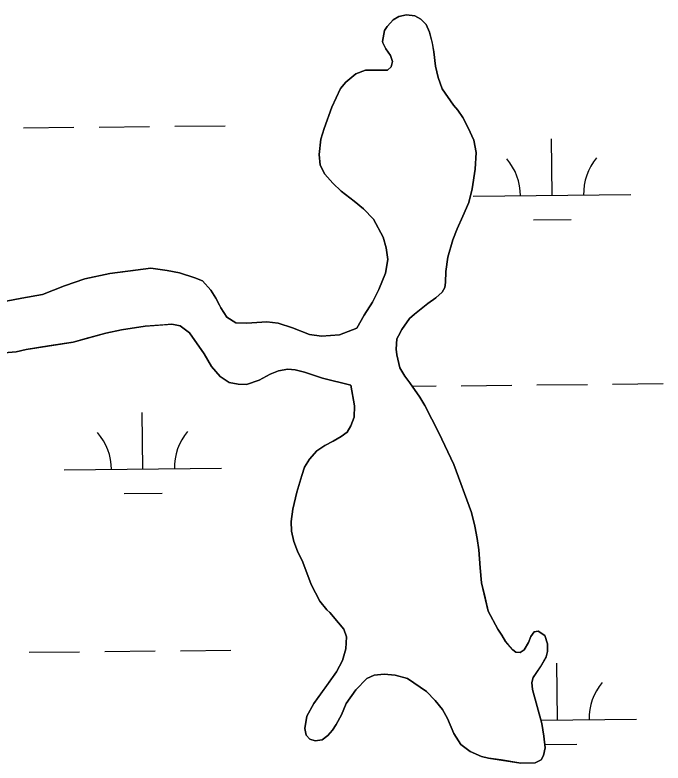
# Model space of a CAD drawing. Extents: x 3734862 to 3772949, y 391520 to 417239.
# Drawn here: x 3761706.8 to 3762118, y 411210.3 to 411684.8 of the extents above; entities that cross this region are included whole.
import ezdxf

# ---------------------------------------------------------------- set-up
doc = ezdxf.new("R2010")
doc.units = 0
doc.layers.add('V-TOPO-SHOR', color=7, linetype='Continuous')
doc.layers.add('V-WETL-SWMP', color=7, linetype='Continuous')

msp = doc.modelspace()

# ---------------------------------------------------------------- linework, layer by layer
at = {"layer": 'V-TOPO-SHOR'}
for points in [[(3761923.62, 411486.17), (3761928.42, 411494.3), (3761933.51, 411502.62), (3761937.61, 411510.75), (3761941.92, 411521.06), (3761943.35, 411529.6), (3761942.28, 411537.15), (3761940.42, 411543.91), (3761934.21, 411555.16), (3761927.88, 411561.73), (3761921.94, 411566.72), (3761913.72, 411573.01), (3761908.37, 411578), (3761903.43, 411583.78), (3761900.37, 411589.55), (3761899.7, 411596.21), (3761900.83, 411606.03), (3761902.94, 411612.78), (3761907.86, 411626.27), (3761913.27, 411638.16), (3761916.66, 411642.12), (3761923.04, 411647.46), (3761929.2, 411649.82), (3761935.76, 411649.8), (3761943.01, 411649.77), (3761943.21, 411649.77), (3761945.5, 411651.94), (3761946.21, 411655.22), (3761945.03, 411659), (3761942.07, 411663.28), (3761940.19, 411667.06), (3761939.9, 411668.05), (3761941.31, 411675), (3761943.01, 411677.38), (3761943.21, 411677.57), (3761946.8, 411681.73), (3761950.29, 411683.8), (3761955.26, 411684.78), (3761960.42, 411684.16), (3761964.28, 411682.06), (3761967.65, 411678.67), (3761969.81, 411673.8), (3761971.57, 411666.94), (3761972.45, 411661.48), (3761973.61, 411652.33), (3761975.17, 411645.08), (3761977.82, 411637.92), (3761984.93, 411627.56), (3761987.7, 411624.47), (3761990.86, 411619.69), (3761994.31, 411613.23), (3761997.96, 411605.47), (3761999.32, 411597.61), (3761998.78, 411586.89), (3761996.95, 411574.48), (3761994.73, 411565.85), (3761990.82, 411557.23), (3761987.42, 411549.1), (3761984.61, 411542.06), (3761981.49, 411531.14), (3761980.16, 411522.01), (3761979.84, 411515.06), (3761979.43, 411511.88), (3761977.83, 411509.01), (3761973.84, 411505.35), (3761968.66, 411501.7), (3761960.3, 411495.07), (3761957.01, 411492.3), (3761952.12, 411485.27), (3761950.02, 411481.31), (3761949.11, 411479.32), (3761948.69, 411472.87), (3761948.98, 411469.1), (3761950.93, 411461.04), (3761954.09, 411455.77), (3761957.35, 411451.48)], [(3761701.13, 411503.27), (3761711.08, 411505.22), (3761724.21, 411507.55), (3761738.15, 411512.87), (3761751.09, 411517.4), (3761767.01, 411520.72), (3761780.14, 411522.45), (3761793.07, 411524.2), (3761803.4, 411522.77), (3761811.15, 411521.15), (3761820.88, 411518.12), (3761825.65, 411516.12), (3761830.99, 411510.13), (3761834.15, 411505.15), (3761836.52, 411500.77), (3761837.31, 411498.97), (3761841.27, 411493.2), (3761846.82, 411489.59), (3761853.98, 411489.37), (3761866.51, 411490.11), (3761873.86, 411489.29), (3761882.8, 411486.28), (3761893.72, 411482.06), (3761901.27, 411481.04), (3761912.61, 411481.99), (3761923.62, 411486.17)], [(3761919.9, 411450.04), (3761901.83, 411454.48), (3761890.51, 411458.3), (3761884.55, 411459.72), (3761879.98, 411460.13), (3761874.01, 411459.16), (3761868.63, 411456.99), (3761861.66, 411453.04), (3761853.69, 411450.49), (3761848.33, 411450.51), (3761842.76, 411451.73), (3761837.01, 411455.52), (3761831.47, 411461.71), (3761826.73, 411469.88), (3761817.43, 411483.23), (3761811.68, 411487.63), (3761806.32, 411488.65), (3761801.54, 411488.27), (3761789.41, 411487.32), (3761774.29, 411484.99), (3761764.34, 411483.04), (3761751.01, 411479.31), (3761743.64, 411477.15), (3761728.32, 411474.82), (3761713.8, 411472.69), (3761707.43, 411471.12), (3761694.9, 411469.98)], [(3761900.12, 411313.06), (3761894.79, 411323.61), (3761889.48, 411337.63), (3761885.94, 411344.7), (3761883.67, 411350.76), (3761882.21, 411357.32), (3761881.94, 411363.48), (3761883.16, 411371.32), (3761885.68, 411382.04), (3761888.7, 411392.76), (3761890.51, 411398.01), (3761893.61, 411403.06), (3761898.19, 411408.31), (3761903.27, 411411.67), (3761908.75, 411414.53), (3761913.72, 411417.39), (3761917.6, 411420.25), (3761919.91, 411424.22), (3761921.91, 411429.57), (3761922.24, 411436.82), (3761919.9, 411450.04)], [(3761957.35, 411451.48), (3761963.57, 411442.32), (3761966.73, 411437.15), (3761975.6, 411419.73), (3761985.26, 411399.74), (3761996.47, 411369.11), (3761998.52, 411360.56), (3762000.08, 411352.71), (3762001.14, 411345.45), (3762001.9, 411334.03), (3762002.75, 411324.49), (3762005, 411315.15), (3762007.05, 411306.7), (3762013.07, 411295.15), (3762015.73, 411291.37), (3762018, 411287.39), (3762020.08, 411284.9), (3762022.65, 411282.01), (3762024.63, 411280.61), (3762024.63, 411280.51), (3762027.21, 411280.4), (3762029.8, 411282.08), (3762032.5, 411286.74), (3762034.11, 411290.6), (3762036.1, 411293.58), (3762038.69, 411293.86), (3762039.97, 411293.07), (3762043.04, 411291.17), (3762044.61, 411285.8), (3762044.69, 411281.03), (3762043.79, 411277.56), (3762040.29, 411271.42), (3762035.5, 411264.58), (3762034.69, 411261.31), (3762035.07, 411256.93), (3762041.15, 411235.36), (3762042.31, 411227.31), (3762043.07, 411219.86), (3762042.06, 411215), (3762040.56, 411212.42), (3762036.88, 411210.45), (3762027.74, 411210.29), (3762015.14, 411212.22), (3762007.29, 411213.44), (3762002.83, 411214.35), (3761995.49, 411217.66), (3761989.65, 411221.95), (3761985.31, 411228.92), (3761981.27, 411238.47), (3761977.92, 411244.24), (3761973.47, 411249.92), (3761967.93, 411255.7), (3761955.84, 411263.89), (3761948.01, 411266.1), (3761940.96, 411266.73), (3761934.7, 411266.05), (3761930.12, 411263.99), (3761923.04, 411256.67), (3761916.85, 411248.05), (3761913.95, 411240.81), (3761910.64, 411234.66), (3761908.25, 411231.1), (3761905.26, 411227.73), (3761901.57, 411224.97), (3761897.3, 411224.29), (3761893.83, 411225.39), (3761891.45, 411227.98), (3761890.58, 411232.26), (3761892, 411240.1), (3761896.39, 411248.12), (3761903.48, 411257.93), (3761910.67, 411268.03), (3761914.57, 411275.37), (3761916.79, 411282.81), (3761917.21, 411290.25), (3761915.34, 411295.13), (3761911.98, 411299.31), (3761906.45, 411305.79), (3761904.66, 411307.48), (3761900.12, 411313.06)]]:
    msp.add_lwpolyline(points, dxfattribs=at)
at = {"layer": 'V-WETL-SWMP'}
for p, q in [((3761712.21, 411613.19), (3761744.21, 411613.53)), ((3761760.21, 411613.7), (3761792.21, 411614.04)), ((3761808.21, 411614.21), (3761840.21, 411614.54)), ((3762047.53, 411570.3), (3762047.15, 411606.3)), ((3761997.53, 411569.77), (3762097.53, 411570.83)), ((3762035.69, 411554.74), (3762059.69, 411555)), ((3761989.96, 411449.62), (3762021.96, 411449.95)), ((3762037.96, 411450.12), (3762069.95, 411450.46)), ((3762085.95, 411450.63), (3762117.95, 411450.97)), ((3761958.84, 411449.29), (3761973.96, 411449.45)), ((3761787.91, 411396.74), (3761787.53, 411432.73)), ((3761737.92, 411396.21), (3761837.91, 411397.26)), ((3761776.08, 411381.18), (3761800.08, 411381.43)), ((3761715.73, 411280.54), (3761747.73, 411280.87)), ((3761763.73, 411281.04), (3761795.72, 411281.38)), ((3761811.72, 411281.55), (3761843.72, 411281.89)), ((3762051.04, 411237.64), (3762050.66, 411273.64)), ((3762040.53, 411237.53), (3762101.04, 411238.17)), ((3762042.84, 411222.13), (3762063.21, 411222.34))]:
    msp.add_line(p, q, dxfattribs=at)
for points in [[(3761998.52, 411360.56), (3761996.46, 411369.11), (3761985.26, 411399.74), (3761975.6, 411419.73), (3761966.73, 411437.15), (3761963.57, 411442.33), (3761957.35, 411451.49), (3761954.09, 411455.77), (3761950.93, 411461.04), (3761948.98, 411469.1), (3761948.69, 411472.87), (3761949.11, 411479.32), (3761950.02, 411481.31), (3761952.12, 411485.27), (3761957.01, 411492.3), (3761960.3, 411495.07), (3761968.66, 411501.7), (3761973.84, 411505.35), (3761977.83, 411509.01), (3761979.43, 411511.88), (3761979.84, 411515.06), (3761980.16, 411522.01), (3761981.49, 411531.14), (3761984.61, 411542.05), (3761987.42, 411549.1), (3761990.82, 411557.23), (3761994.73, 411565.85), (3761996.95, 411574.48), (3761998.78, 411586.89), (3761999.32, 411597.61), (3761997.96, 411605.47), (3761994.31, 411613.23), (3761990.86, 411619.69), (3761987.7, 411624.47), (3761984.93, 411627.56), (3761977.82, 411637.92), (3761975.17, 411645.08), (3761973.61, 411652.33), (3761972.45, 411661.48), (3761971.58, 411666.94), (3761969.81, 411673.8), (3761967.65, 411678.67), (3761964.28, 411682.06), (3761960.42, 411684.16), (3761955.26, 411684.78), (3761950.29, 411683.8), (3761946.8, 411681.73), (3761943.01, 411677.38), (3761941.32, 411675), (3761939.9, 411668.05), (3761940.19, 411667.06), (3761942.07, 411663.28), (3761945.03, 411659), (3761946.21, 411655.22), (3761945.5, 411651.94), (3761943.21, 411649.77), (3761929.2, 411649.82), (3761923.04, 411647.46), (3761916.66, 411642.12), (3761913.27, 411638.16), (3761907.86, 411626.27), (3761902.94, 411612.78), (3761900.83, 411606.03), (3761899.7, 411596.21), (3761900.37, 411589.55), (3761903.43, 411583.78), (3761908.37, 411578), (3761913.72, 411573.01), (3761921.94, 411566.72), (3761927.88, 411561.73), (3761934.21, 411555.16), (3761940.42, 411543.91), (3761942.28, 411537.15), (3761943.35, 411529.6), (3761941.92, 411521.06), (3761937.61, 411510.75), (3761933.51, 411502.62), (3761928.41, 411494.3), (3761923.62, 411486.17), (3761912.61, 411481.99), (3761901.27, 411481.04), (3761893.72, 411482.06), (3761882.8, 411486.28), (3761873.86, 411489.29), (3761866.51, 411490.11), (3761853.98, 411489.37), (3761846.82, 411489.59), (3761841.27, 411493.19), (3761837.31, 411498.98), (3761836.52, 411500.77), (3761834.15, 411505.15), (3761830.99, 411510.13), (3761825.65, 411516.12), (3761820.88, 411518.12), (3761811.15, 411521.15), (3761803.4, 411522.77), (3761793.07, 411524.2), (3761767.01, 411520.72), (3761751.09, 411517.4), (3761738.15, 411512.87), (3761724.21, 411507.56)], [(3761724.21, 411507.56), (3761711.08, 411505.22), (3761701.13, 411503.27)], [(3761694.9, 411469.98), (3761707.43, 411471.13), (3761713.8, 411472.69), (3761743.64, 411477.15), (3761764.34, 411483.04), (3761774.29, 411484.99), (3761789.41, 411487.32), (3761806.32, 411488.65), (3761811.68, 411487.63), (3761817.43, 411483.23), (3761826.73, 411469.88)], [(3761826.73, 411469.88), (3761831.47, 411461.71), (3761837.01, 411455.52), (3761842.76, 411451.72), (3761848.33, 411450.51), (3761853.69, 411450.49), (3761861.66, 411453.04), (3761868.63, 411456.99), (3761874.01, 411459.16), (3761879.98, 411460.13), (3761884.55, 411459.72), (3761890.51, 411458.3), (3761901.83, 411454.48), (3761919.9, 411450.04), (3761922.24, 411436.82), (3761921.91, 411429.57), (3761919.91, 411424.22), (3761917.61, 411420.25), (3761913.72, 411417.39), (3761908.75, 411414.53), (3761903.27, 411411.67), (3761898.2, 411408.31), (3761893.61, 411403.06), (3761890.51, 411398.01), (3761888.7, 411392.75), (3761885.68, 411382.04), (3761883.16, 411371.32), (3761881.94, 411363.48), (3761882.21, 411357.32), (3761883.68, 411350.76), (3761885.94, 411344.7), (3761889.48, 411337.63), (3761894.79, 411323.61), (3761900.12, 411313.06), (3761904.67, 411307.48), (3761906.45, 411305.79), (3761911.98, 411299.31), (3761915.34, 411295.13), (3761917.21, 411290.25), (3761916.79, 411282.81), (3761914.57, 411275.37), (3761910.67, 411268.03), (3761896.4, 411248.12), (3761892, 411240.1), (3761890.58, 411232.26), (3761891.45, 411227.98), (3761893.83, 411225.39), (3761897.3, 411224.29), (3761901.57, 411224.97), (3761905.26, 411227.73), (3761908.25, 411231.1), (3761910.65, 411234.66), (3761913.95, 411240.81), (3761916.85, 411248.05), (3761923.04, 411256.66), (3761930.12, 411263.99), (3761934.7, 411266.05), (3761940.96, 411266.73), (3761948.01, 411266.1), (3761955.84, 411263.89), (3761967.93, 411255.7), (3761973.47, 411249.92), (3761977.92, 411244.24), (3761981.27, 411238.47), (3761985.31, 411228.92), (3761989.65, 411221.95), (3761995.49, 411217.66), (3762002.83, 411214.35), (3762007.3, 411213.44), (3762027.74, 411210.29), (3762036.88, 411210.45), (3762040.56, 411212.42), (3762042.06, 411215), (3762043.07, 411219.86), (3762042.31, 411227.31), (3762041.15, 411235.36), (3762035.07, 411256.93), (3762034.69, 411261.31), (3762035.5, 411264.58), (3762040.29, 411271.41), (3762043.79, 411277.56), (3762044.7, 411281.03), (3762044.61, 411285.8), (3762043.04, 411291.17), (3762038.69, 411293.86), (3762036.1, 411293.58), (3762034.1, 411290.6), (3762032.5, 411286.74), (3762029.8, 411282.08), (3762027.21, 411280.4), (3762024.63, 411280.61), (3762022.65, 411282.01), (3762018, 411287.39), (3762015.73, 411291.37), (3762013.07, 411295.15), (3762007.05, 411306.7), (3762002.75, 411324.49), (3762001.89, 411334.03), (3762001.14, 411345.45), (3762000.08, 411352.71), (3761998.52, 411360.56)]]:
    msp.add_lwpolyline(points, dxfattribs=at)
for centre, start, end in [((3761992.29, 411570.19), 359.8334, 41.377), ((3762102.77, 411571.36), 139.8334, 181.377), ((3761732.67, 411396.63), 359.8334, 41.377), ((3761843.15, 411397.79), 139.8334, 181.377), ((3762106.28, 411238.7), 139.8334, 181.377)]:
    msp.add_arc(centre, 35.25, start, end, dxfattribs=at)

doc.saveas('drawing.dxf')
